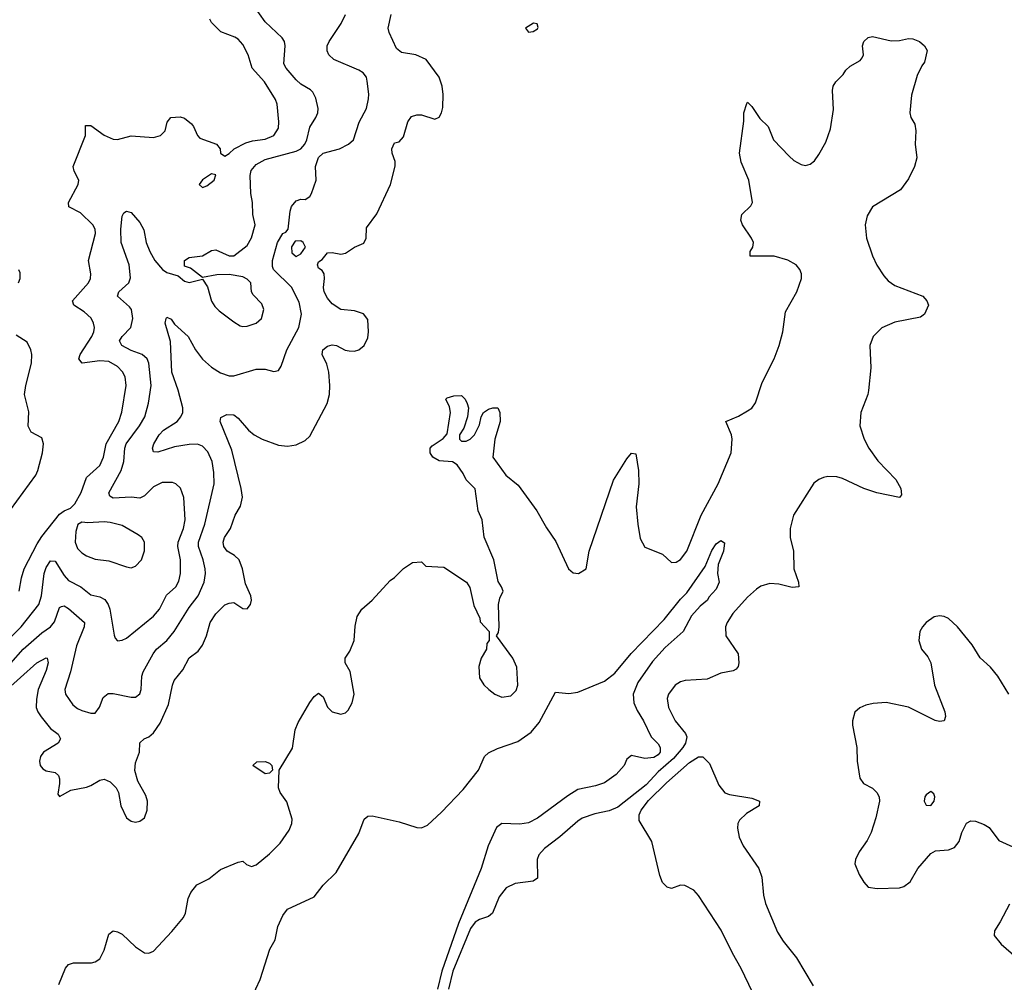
# Model space of a CAD drawing. Header units: inches. Extents: x 1550315 to 1685896, y 510706 to 640504.
# Tile 307 of 452: x 1641932 to 1646340, y 592980 to 597287. Entities that reach past the tile are written whole.
import ezdxf

# ---------------------------------------------------------------- set-up
doc = ezdxf.new("R2010")
doc.units = ezdxf.units.IN
doc.header["$MEASUREMENT"] = 0
doc.layers.add('B6549', color=7, linetype='Continuous')

msp = doc.modelspace()

# ---------------------------------------------------------------- linework, layer by layer
at = {"layer": 'B6549', "color": 5}
for points, elevation in [([(1641810, 594441.7), (1641937.9, 594570), (1642017.9, 594670), (1642028.5, 594710), (1642040.9, 594810), (1642050, 594835.8), (1642070, 594865.8), (1642090, 594864), (1642130, 594800.6), (1642150, 594777.8), (1642205.8, 594750), (1642250, 594713.5), (1642290, 594704.4), (1642312.3, 594692.3), (1642327.7, 594670), (1642334.5, 594650), (1642353.8, 594533.8), (1642359.3, 594519.3), (1642370, 594508.2), (1642390, 594510.4), (1642410, 594520.3), (1642530, 594618.9), (1642557.3, 594650), (1642588.3, 594711.7), (1642630, 594750.2), (1642644.6, 594775.4), (1642651.6, 594810), (1642652, 594870), (1642640.1, 594930), (1642641.6, 594950), (1642665, 595010), (1642672, 595050), (1642666.2, 595150), (1642651.7, 595191.7), (1642630.6, 595210.6), (1642615.8, 595215.8), (1642570, 595217.2), (1642530, 595197.8), (1642490, 595157.6), (1642470, 595146.5), (1642430, 595151), (1642350, 595146.6), (1642335.7, 595155.7), (1642330.8, 595170), (1642385.7, 595270), (1642397.4, 595310), (1642402.5, 595370), (1642408.8, 595390), (1642468.6, 595470), (1642492.1, 595510), (1642508.6, 595571.4), (1642519.6, 595650), (1642509.9, 595749.9), (1642502.2, 595770), (1642480.5, 595790), (1642430, 595807), (1642388.9, 595830), (1642378.2, 595850), (1642390.7, 595870), (1642429.8, 595910), (1642438.5, 595950), (1642431.8, 595990), (1642423.1, 596003.1), (1642369.7, 596050), (1642376, 596070), (1642420.3, 596110), (1642427.3, 596132.7), (1642422.3, 596190), (1642386.5, 596290), (1642383.9, 596350), (1642391, 596409), (1642397.2, 596422.8), (1642409.7, 596430.3), (1642430, 596424.9), (1642470, 596380.3), (1642487.4, 596347.4), (1642497.8, 596290), (1642513.6, 596250), (1642537, 596210), (1642570.8, 596170), (1642590, 596156.6), (1642641.1, 596141.1), (1642670, 596118), (1642690, 596111.5), (1642750, 596126), (1642772.3, 596092.3), (1642790, 596028.2), (1642804.8, 596004.8), (1642825.1, 595985.1), (1642890, 595934.9), (1642918.3, 595918.3), (1642930, 595914.4), (1642950, 595916.5), (1642990, 595928.9), (1643014, 595950), (1643024, 595990), (1643015.8, 596015.8), (1642976.4, 596056.4), (1642969.8, 596070), (1642965.7, 596110), (1642950, 596125.7), (1642930, 596136.6), (1642870, 596147.6), (1642814.1, 596145.9), (1642750, 596134), (1642696.1, 596176.1), (1642670, 596185.1), (1642669.8, 596210.2), (1642690, 596224), (1642750, 596230.6), (1642790, 596254), (1642810, 596257.3), (1642870, 596230.7), (1642890, 596230.7), (1642950, 596277.1), (1642970, 596310.8), (1642986, 596370), (1642975.2, 596415.2), (1642973.1, 596470), (1642965.7, 596510), (1642963.7, 596590), (1642968, 596612), (1642990, 596639.1), (1643030, 596662.5), (1643170, 596699.2), (1643190.7, 596709.3), (1643208.2, 596730), (1643217.7, 596750), (1643230, 596806), (1643257.2, 596850), (1643265.6, 596870), (1643267.7, 596890), (1643256.9, 596936.9), (1643243.5, 596963.5), (1643233.7, 596973.7), (1643190, 596999), (1643170, 597017.7), (1643124.5, 597070), (1643113.7, 597090), (1643119.7, 597170), (1643116.9, 597190), (1643106.8, 597206.8), (1643030, 597277.3), (1642980.4, 597350)], 560), ([(1641861.9, 594278.1), (1642008.4, 594410), (1642050, 594432.2), (1642054.4, 594430), (1642059.4, 594410), (1642050, 594375.8), (1642014.9, 594290), (1642006.9, 594246.9), (1642006, 594210), (1642012.7, 594190), (1642027.5, 594167.5), (1642070, 594116.3), (1642103.6, 594090), (1642114.3, 594070), (1642104, 594050), (1642038, 594010), (1642024, 593990), (1642020.3, 593970), (1642023.6, 593950), (1642034.5, 593934.5), (1642050, 593926.5), (1642090, 593919.1), (1642104.8, 593904.8), (1642110.2, 593890), (1642110.3, 593869.7), (1642102, 593822), (1642110, 593811.3), (1642160.9, 593839.1), (1642230, 593852.9), (1642250, 593860.3), (1642290, 593885.2), (1642310, 593889.1), (1642336.7, 593876.7), (1642363.1, 593850), (1642373.4, 593830), (1642383.8, 593770), (1642410, 593716.4), (1642430, 593701.3), (1642450, 593696.4), (1642470, 593700.4), (1642490, 593716.3), (1642503, 593750), (1642503.5, 593790), (1642496.3, 593816.3), (1642460.5, 593880.5), (1642447.7, 593927.7), (1642450, 593962.8), (1642467.8, 594010), (1642470, 594051.3), (1642488.7, 594070), (1642510, 594078), (1642530, 594095.8), (1642561.1, 594138.9), (1642597.5, 594222.5), (1642615.3, 594310), (1642623.2, 594330), (1642661.3, 594378.7), (1642690, 594431.5), (1642730, 594462), (1642750, 594489), (1642767.2, 594530), (1642784.1, 594590), (1642810, 594629.1), (1642850, 594668.9), (1642870, 594676.9), (1642890, 594678.9), (1642930, 594652.4), (1642950, 594650.6), (1642965.1, 594670), (1642969.6, 594690), (1642966, 594710), (1642942.9, 594762.9), (1642929, 594830), (1642913.7, 594870), (1642892.9, 594890), (1642860.3, 594910), (1642845.4, 594930), (1642843.2, 594950), (1642849.1, 594970), (1642875.9, 595010), (1642895.8, 595070), (1642920.3, 595110), (1642929.1, 595150.9), (1642923.6, 595190), (1642881.3, 595361.3), (1642829.7, 595490), (1642831.9, 595508.1), (1642858.7, 595521.3), (1642890, 595518.7), (1642910, 595504.9), (1642956, 595450), (1642980.7, 595430), (1643017.8, 595410), (1643090, 595383.7), (1643130, 595378.6), (1643170, 595384.5), (1643210, 595404), (1643230, 595424.2), (1643307.6, 595570), (1643318.1, 595610), (1643320.5, 595650), (1643316.2, 595710), (1643306.1, 595746.1), (1643286.2, 595790), (1643288.4, 595810), (1643310, 595826.9), (1643330, 595832.3), (1643350, 595830.2), (1643389.4, 595809.4), (1643406.1, 595806.1), (1643430, 595804.5), (1643450, 595810.2), (1643473.8, 595830), (1643490, 595863.8), (1643493.6, 595890), (1643490, 595946), (1643470.6, 595970.6), (1643430, 595985.4), (1643370, 595990.9), (1643330, 596016), (1643310, 596041.1), (1643294.8, 596070), (1643291.1, 596088.9), (1643296.9, 596130), (1643294.5, 596150), (1643285.8, 596165.8), (1643270, 596176), (1643264.4, 596190), (1643270, 596204), (1643286.2, 596213.8), (1643310, 596244.7), (1643330, 596246), (1643370, 596239), (1643390, 596243.2), (1643429.8, 596270.2), (1643472.6, 596287.4), (1643482.9, 596310), (1643483.6, 596356.4), (1643530, 596418.8), (1643591.6, 596550), (1643612.5, 596632.5), (1643612.9, 596652.9), (1643599, 596690), (1643597.2, 596710), (1643610, 596736), (1643630, 596741), (1643650, 596762.8), (1643669.8, 596830.2), (1643686.3, 596853.7), (1643710, 596861.8), (1643730, 596862.4), (1643790, 596842.4), (1643810, 596850.7), (1643819.7, 596870), (1643825.4, 596894.6), (1643827.7, 596952.3), (1643822.6, 596990), (1643808.9, 597030), (1643750.8, 597110), (1643705.6, 597130), (1643641, 597141), (1643618, 597158), (1643585.2, 597230), (1643581.4, 597250), (1643594, 597310)], 520), ([(1641892.6, 594407.4), (1641946.4, 594470), (1642030, 594544.3), (1642070, 594570.1), (1642087.6, 594592.4), (1642110, 594656.5), (1642118.4, 594661.6), (1642130, 594664.6), (1642150, 594652.8), (1642222.2, 594590), (1642220.7, 594570), (1642185.9, 594485.9), (1642159.5, 594370), (1642133.8, 594290), (1642136.9, 594270), (1642170, 594221.5), (1642190, 594205.2), (1642210, 594196.2), (1642250, 594184.2), (1642270, 594184.4), (1642288.8, 594211.2), (1642305.4, 594254.6), (1642327.8, 594272.2), (1642350, 594272), (1642430, 594255.2), (1642450, 594256.5), (1642468.9, 594271.1), (1642475.3, 594290), (1642478.4, 594350), (1642483.9, 594370), (1642528.5, 594450), (1642544.1, 594470), (1642590, 594510.1), (1642623.8, 594550), (1642690, 594656.5), (1642730.6, 594709.4), (1642757.9, 594770), (1642763.4, 594810), (1642761.2, 594830), (1642753, 594870), (1642732.4, 594930), (1642732.2, 594950), (1642759.9, 595030), (1642801.7, 595210), (1642801.3, 595261.3), (1642793.7, 595310), (1642774.3, 595354.3), (1642750, 595379.4), (1642728, 595388), (1642690, 595387.2), (1642624.2, 595375.8), (1642550, 595352.9), (1642530, 595353.2), (1642526.3, 595370), (1642532.4, 595390), (1642556.1, 595430), (1642574.8, 595450), (1642635.9, 595490), (1642653.6, 595510), (1642661.6, 595530), (1642661.5, 595550), (1642641.2, 595630), (1642613.2, 595710), (1642607.3, 595847.3), (1642583.5, 595930), (1642586.9, 595950), (1642590, 595956.3), (1642610, 595947.7), (1642624.5, 595924.4), (1642685.2, 595870), (1642719.1, 595810), (1642750, 595768.4), (1642790, 595731.9), (1642830, 595706.7), (1642870, 595694.5), (1642890, 595694.3), (1642990, 595723.5), (1643030, 595723.8), (1643070, 595713.1), (1643090, 595718.4), (1643102.4, 595737.6), (1643127.3, 595810), (1643182, 595910), (1643193.4, 595970), (1643183.2, 596023.2), (1643148, 596090), (1643067.6, 596170), (1643063.1, 596183.1), (1643062.9, 596210), (1643086, 596290), (1643110, 596330.4), (1643123.3, 596336.7), (1643134, 596350), (1643142, 596430), (1643148.7, 596451.3), (1643170, 596476.3), (1643190, 596484.3), (1643210, 596483.5), (1643230, 596495.8), (1643238.4, 596510), (1643259.5, 596570), (1643255.4, 596630), (1643269.7, 596670.3), (1643290, 596690.1), (1643363.7, 596710), (1643403.2, 596730), (1643426, 596750), (1643451.7, 596828.3), (1643484.4, 596890), (1643493.1, 596933.1), (1643494.8, 596954.8), (1643487.7, 597012.3), (1643483.9, 597030), (1643470, 597049.8), (1643450, 597062.2), (1643338, 597110), (1643316.2, 597130), (1643308.5, 597148.5), (1643308.7, 597170), (1643317.2, 597190), (1643370.8, 597270), (1643389.8, 597310.2)], 540), ([(1641929.3, 594730.7), (1641939.6, 594790), (1641952.3, 594830), (1642010, 594942.7), (1642030, 594974.8), (1642110, 595074.4), (1642130, 595090.2), (1642158.4, 595101.6), (1642178.8, 595121.2), (1642207.5, 595172.5), (1642230, 595239.1), (1642290, 595292.3), (1642306.7, 595330), (1642318, 595390), (1642375, 595490), (1642388.4, 595531.6), (1642407.9, 595650), (1642403.1, 595690), (1642392, 595712), (1642370, 595735.2), (1642330, 595757.8), (1642290, 595761.1), (1642210.7, 595750.7), (1642197, 595770), (1642202.6, 595790), (1642254, 595870), (1642263.9, 595890), (1642266.6, 595910), (1642262.6, 595930), (1642251.3, 595951.3), (1642220.6, 595980.6), (1642173.8, 596010), (1642168.1, 596030), (1642239.8, 596110), (1642248.1, 596130), (1642249.8, 596150), (1642239.8, 596210), (1642271.3, 596331.3), (1642269.8, 596350), (1642259.7, 596370), (1642203.6, 596423.6), (1642151.6, 596450), (1642149.8, 596469.8), (1642193.8, 596550), (1642196.5, 596570), (1642175.4, 596610), (1642171.3, 596630), (1642225.8, 596770), (1642226.6, 596813.4), (1642250, 596814), (1642310, 596770.3), (1642350, 596753.4), (1642370, 596751.6), (1642430, 596768.3), (1642530, 596759.6), (1642562, 596770), (1642582.9, 596790), (1642591.8, 596828.2), (1642608.7, 596850), (1642650, 596852.4), (1642670, 596846.4), (1642701, 596821), (1642710.3, 596810), (1642727.2, 596770), (1642738, 596758), (1642812.9, 596730), (1642829.1, 596710), (1642830.7, 596690), (1642850, 596677.1), (1642870, 596688.8), (1642891.5, 596710), (1642943.5, 596736.5), (1642973.9, 596746.1), (1643030, 596752.8), (1643069.7, 596770), (1643090, 596802), (1643092, 596830), (1643083.8, 596910), (1643077.1, 596930), (1643027.8, 597010), (1642971.7, 597070), (1642955, 597130), (1642930, 597176.9), (1642910, 597200.3), (1642894.7, 597210), (1642832.8, 597232.8), (1642790, 597274.7), (1642782.6, 597290)], 580), ([(1642106.6, 592970), (1642136.3, 593043.7), (1642150, 593060.4), (1642172.2, 593067.7), (1642252.5, 593067.5), (1642270, 593072.2), (1642290, 593085.5), (1642310, 593124), (1642330, 593196), (1642349.5, 593210.5), (1642370, 593206.4), (1642390, 593194.9), (1642450, 593138.5), (1642490, 593112.2), (1642510, 593110.4), (1642530, 593119.3), (1642613.4, 593206.6), (1642665.6, 593270), (1642673.5, 593290), (1642685.5, 593354.5), (1642698.2, 593381.9), (1642723.9, 593416.1), (1642777.7, 593442.3), (1642830, 593484.6), (1642910, 593517.1), (1642930, 593522.8), (1642947, 593507), (1642970, 593498.7), (1642990, 593506), (1643050, 593554.3), (1643097.3, 593602.7), (1643138.6, 593661.4), (1643149.7, 593690), (1643151.9, 593710), (1643127.9, 593787.9), (1643097.7, 593830), (1643089.7, 593850), (1643093.8, 593930), (1643152.5, 594027.5), (1643165.3, 594110), (1643177.7, 594142.3), (1643230, 594231.8), (1643250, 594258.4), (1643270, 594274), (1643290, 594258), (1643310, 594211.3), (1643330, 594190.8), (1643370, 594180.5), (1643390, 594186), (1643402, 594198), (1643419.6, 594230), (1643429.6, 594270), (1643411.1, 594371.1), (1643389.2, 594410), (1643388.7, 594430), (1643410, 594462), (1643429, 594510), (1643433.6, 594573.6), (1643442.5, 594617.5), (1643464, 594650), (1643509, 594690), (1643590, 594778), (1643610, 594791.3), (1643650, 594831.3), (1643690, 594858), (1643730, 594862), (1643750, 594842), (1643830, 594838), (1643931.3, 594770), (1643946.4, 594746.4), (1643965.4, 594665.4), (1643992, 594610), (1643992.7, 594592.7), (1644034, 594550), (1644034, 594510), (1644023.6, 594496.4), (1644022, 594470), (1643998, 594430), (1643987.1, 594392.9), (1643990, 594342), (1644010, 594311.3), (1644031.3, 594290), (1644058, 594270), (1644090, 594256.3), (1644130, 594262), (1644153.8, 594286.2), (1644161.2, 594310), (1644157.2, 594390), (1644139, 594430), (1644066, 594530), (1644074.6, 594545.4), (1644078, 594570), (1644075.3, 594670), (1644081.2, 594698.8), (1644096, 594730), (1644089.2, 594750), (1644073.5, 594773.5), (1644053.7, 594870), (1644011.5, 594971.5), (1644002.2, 595050), (1643984.7, 595090), (1643970, 595188), (1643930, 595228), (1643917.5, 595257.5), (1643890, 595295.1), (1643869.5, 595309.5), (1643810, 595313.6), (1643781.2, 595330), (1643769.4, 595350), (1643769.3, 595370), (1643778.9, 595381.1), (1643827.2, 595412.7), (1643845.1, 595434.9), (1643859.7, 595530), (1643855.2, 595555.2), (1643839, 595590), (1643845.1, 595594.9), (1643875.9, 595604.1), (1643910, 595605.5), (1643925.5, 595590), (1643935.5, 595570), (1643940.7, 595550), (1643936, 595510), (1643919.9, 595460.1), (1643901, 595430), (1643901, 595410), (1643910, 595401), (1643930, 595401), (1643948, 595410), (1643968, 595430), (1643990, 595474), (1643998, 595510), (1644008, 595530), (1644030, 595544.7), (1644050, 595551.3), (1644072, 595550), (1644081, 595530), (1644082, 595490), (1644058.7, 595410), (1644050.3, 595330), (1644108.7, 595250), (1644163.9, 595203.9), (1644246.8, 595090), (1644290, 595013.1), (1644332, 594952), (1644389, 594830), (1644410, 594812), (1644432.7, 594810), (1644468, 594830), (1644480.9, 594910), (1644590, 595227.7), (1644650, 595323), (1644670, 595347.3), (1644690, 595344.7), (1644702.2, 595270), (1644703.2, 595210), (1644692, 595108), (1644698.8, 595030), (1644710, 594966), (1644730, 594926.8), (1644810, 594896), (1644850, 594858.8), (1644870, 594859.5), (1644890, 594871.5), (1644918, 594910), (1644981.9, 595070), (1645058.2, 595210), (1645116.5, 595350), (1645121, 595410), (1645118.2, 595430), (1645092.7, 595490), (1645150, 595513.1), (1645190, 595536.5), (1645210, 595549), (1645226.4, 595573.6), (1645256.1, 595663.9), (1645309.4, 595770), (1645332, 595830), (1645348.7, 595890), (1645360.4, 595979.6), (1645410.9, 596070), (1645432.2, 596130), (1645431, 596150), (1645423.6, 596170), (1645407.3, 596190), (1645370, 596212), (1645310, 596229.6), (1645202, 596230), (1645201.2, 596250), (1645213.2, 596270), (1645216.2, 596290), (1645208, 596310), (1645168.2, 596370), (1645160.5, 596390), (1645164.2, 596415.8), (1645205.3, 596454.7), (1645212.1, 596470), (1645196.2, 596570), (1645161.8, 596650), (1645154.2, 596690), (1645173, 596833), (1645174, 596870), (1645187, 596913), (1645190, 596918), (1645210, 596898.8), (1645245.1, 596845.1), (1645282, 596810), (1645306, 596750), (1645376.5, 596676.5), (1645397.5, 596657.5), (1645430, 596639.5), (1645450, 596635.3), (1645470, 596640.3), (1645490, 596655.3), (1645510, 596684.9), (1645540, 596740), (1645561.1, 596798.9), (1645575.1, 596884.9), (1645569.8, 596970), (1645572.8, 596990), (1645585.7, 597010), (1645618, 597042), (1645630, 597062), (1645650, 597079.1), (1645694.5, 597105.5), (1645703.7, 597116.3), (1645709.3, 597130), (1645705.1, 597170), (1645710, 597190.4), (1645730, 597208.2), (1645750, 597212.1), (1645832.4, 597192.4), (1645870, 597194), (1645910, 597203.4), (1645930, 597202.3), (1645960.6, 597190), (1645982.9, 597170), (1645994.8, 597150), (1645982.4, 597097.6), (1645970, 597081.2), (1645950, 597038), (1645924.3, 596950), (1645916.9, 596870), (1645920.9, 596850), (1645939.3, 596819.3), (1645943.2, 596790), (1645940.8, 596730), (1645948, 596670), (1645938.1, 596630), (1645910, 596575.1), (1645874.5, 596525.5), (1645750, 596449.8), (1645725.1, 596410), (1645717.3, 596370), (1645723, 596310), (1645750.1, 596230.1), (1645768.6, 596188.6), (1645800.7, 596140.7), (1645819.4, 596119.4), (1645850, 596097.7), (1645975.5, 596050), (1645993.4, 596030), (1646000.7, 596010), (1645983, 595970), (1645963.8, 595956.2), (1645850, 595934.3), (1645791.9, 595908.1), (1645752.4, 595870), (1645737.5, 595830), (1645741.9, 595730), (1645731.6, 595628.4), (1645728.9, 595610), (1645696.9, 595530), (1645692.8, 595470), (1645712.3, 595410), (1645733, 595370), (1645773.3, 595313.3), (1645853.8, 595230), (1645875.8, 595190), (1645878.7, 595161.3), (1645870, 595149.6), (1645769.3, 595170), (1645710, 595189.1), (1645614.8, 595234.8), (1645590, 595241.5), (1645550, 595243.5), (1645530, 595238.8), (1645509.4, 595230.6), (1645486.6, 595213.4), (1645396.2, 595070), (1645380.9, 595010), (1645380.6, 594970), (1645396.3, 594910), (1645397.2, 594830), (1645418.5, 594770), (1645419.1, 594750), (1645390, 594746.1), (1645330, 594762), (1645290, 594764.3), (1645250, 594752.7), (1645230, 594739), (1645190, 594703.2), (1645125, 594630), (1645098.2, 594590), (1645091.2, 594570), (1645093.4, 594530), (1645148.5, 594450), (1645151.7, 594410), (1645147.5, 594392.5), (1645138.9, 594381.1), (1645126.5, 594373.5), (1645070, 594363.2), (1645010, 594335.9), (1644910.2, 594329.8), (1644890, 594324), (1644866.7, 594310), (1644836.9, 594270), (1644830.2, 594249.8), (1644835.5, 594210), (1644866.5, 594150), (1644912.7, 594092.7), (1644917.7, 594077.7), (1644912.4, 594050), (1644900.3, 594030), (1644859.1, 593980.9), (1644790, 593921.6), (1644736.4, 593863.6), (1644610, 593763.4), (1644570, 593747.5), (1644506.6, 593733.4), (1644450, 593714.5), (1644430, 593701.8), (1644350, 593630.6), (1644280.6, 593579.4), (1644256.2, 593550), (1644248.3, 593530), (1644250, 593445.6), (1644230, 593432), (1644150, 593421.5), (1644110, 593402), (1644078, 593362), (1644049, 593290), (1644030, 593274.8), (1643990, 593261.1), (1643971.2, 593248.8), (1643950, 593221.1), (1643870.5, 593030.5), (1643851.3, 592948.7)], 480), ([(1641925.6, 596110), (1641933.3, 596130), (1641934.3, 596154.3), (1641927.6, 596167.6)], 620), ([(1641890, 595093.8), (1642003.4, 595250), (1642012.7, 595270), (1642033.3, 595350), (1642038.5, 595390), (1642030, 595416.9), (1641982.3, 595442.3), (1641969.2, 595469.2), (1641972.4, 595532.4), (1641953.6, 595610), (1641959, 595650), (1641984.9, 595750), (1641986.3, 595790), (1641982, 595810), (1641964.8, 595844.8), (1641915.6, 595875.6)], 620), ([(1642969.1, 592909.1), (1643008.1, 592991.9), (1643051.5, 593128.5), (1643076, 593170), (1643087, 593230), (1643110, 593278.8), (1643130, 593306.8), (1643250, 593363), (1643290, 593414.8), (1643348.4, 593471.6), (1643450, 593646.4), (1643473.5, 593710), (1643490, 593723.2), (1643510, 593725.5), (1643630, 593698.2), (1643710, 593672.9), (1643730, 593670.9), (1643757, 593683), (1643819.3, 593740.7), (1643916.5, 593843.5), (1643985.2, 593930), (1644013.2, 593990), (1644030, 594007.3), (1644070, 594026.2), (1644161.9, 594058.1), (1644221, 594099), (1644257, 594143), (1644330, 594278.8), (1644390, 594272.2), (1644430, 594278.7), (1644550, 594328), (1644596.7, 594363.4), (1644668.8, 594451.2), (1644817.2, 594602.8), (1644890, 594694.4), (1644917.6, 594722.4), (1645000.1, 594839.9), (1645030, 594912.2), (1645050, 594942), (1645070, 594957.3), (1645086.4, 594946.4), (1645083, 594910), (1645059.1, 594850), (1645056, 594810), (1645062.8, 594770), (1645050, 594739), (1645017, 594703), (1645010.4, 594690), (1644977.5, 594662.5), (1644939.9, 594620.1), (1644901.3, 594550), (1644821.2, 594478.8), (1644764, 594416), (1644698.9, 594321), (1644677.6, 594270), (1644680.7, 594230), (1644696.6, 594196.6), (1644724.7, 594150), (1644758.7, 594078.7), (1644790, 594047.3), (1644798.7, 594030), (1644798.4, 594010), (1644790, 593998), (1644770, 593986), (1644730, 593982), (1644670, 593995.3), (1644650, 593978), (1644638, 593950), (1644602, 593910), (1644550, 593873.1), (1644510, 593859.4), (1644430, 593843.2), (1644385.2, 593814.8), (1644250, 593714.5), (1644210, 593694), (1644170, 593688), (1644090, 593690.8), (1644066.7, 593673.3), (1644029.2, 593590), (1643998, 593490), (1643896.5, 593243.5), (1643821.3, 593030), (1643801.6, 592950)], 460), ([(1646359.9, 594270), (1646310.5, 594350), (1646278.4, 594390), (1646232.2, 594432.2), (1646196.1, 594490), (1646130, 594571.2), (1646090, 594608), (1646070, 594616.3), (1646050, 594619.7), (1646025.3, 594614.8), (1645990.5, 594590), (1645972.7, 594570), (1645961.6, 594550), (1645956.4, 594510), (1645968.7, 594470), (1645996.6, 594436.6), (1646010.2, 594410), (1646027.5, 594310), (1646074, 594190), (1646077, 594170), (1646070.3, 594149.7), (1646050, 594146.6), (1646030, 594151.1), (1645910.9, 594210.9), (1645810, 594231.5), (1645752.4, 594227.6), (1645720.3, 594219.7), (1645692.3, 594207.7), (1645670, 594188.7), (1645660.4, 594150), (1645660.3, 594130), (1645679.6, 594030), (1645680.8, 593970), (1645692.8, 593892.8), (1645709.1, 593869.1), (1645750, 593848.1), (1645769.1, 593830), (1645779.1, 593810), (1645781.1, 593790), (1645764.3, 593715.7), (1645743.2, 593650), (1645725.8, 593614.2), (1645690, 593563.6), (1645674, 593530), (1645670.3, 593510), (1645690, 593462), (1645710, 593427.7), (1645730, 593406.4), (1645770, 593399.5), (1645870, 593402), (1645890, 593408.7), (1645917.6, 593430), (1645952.4, 593490), (1646010, 593556.5), (1646031.6, 593568.4), (1646090, 593572.6), (1646117.1, 593582.9), (1646137.7, 593610), (1646150, 593650.7), (1646170, 593692.4), (1646190, 593703.1), (1646210, 593701.1), (1646250, 593685.7), (1646272.1, 593672.1), (1646315.2, 593615.2), (1646410, 593571.6)], 520), ([(1645262.7, 592830), (1645161.9, 593041.9), (1645122.2, 593110), (1645072.7, 593212.7), (1644970, 593368.5), (1644950, 593391.7), (1644910, 593413.7), (1644890, 593414.3), (1644850, 593400.5), (1644830, 593405.1), (1644810, 593427), (1644797.7, 593457.7), (1644761, 593610), (1644704.3, 593704.3), (1644704.6, 593730), (1644713.3, 593750), (1644746.6, 593793.4), (1644826.8, 593873.2), (1644930, 593963.7), (1644970, 593989.6), (1644990, 593989.4), (1645019.7, 593959.7), (1645061.9, 593861.9), (1645088.2, 593828.2), (1645110, 593819.7), (1645210, 593803.8), (1645243.1, 593790), (1645242.6, 593770), (1645184.9, 593735.1), (1645154.3, 593705.7), (1645146.7, 593690), (1645144.6, 593670), (1645153.1, 593630), (1645170.8, 593590), (1645240.7, 593490), (1645254.2, 593450), (1645261.2, 593370), (1645270, 593332.2), (1645323.8, 593203.8), (1645350, 593163.6), (1645409.1, 593090), (1645484.6, 592964.6)], 480), ([(1646362.6, 593330), (1646321.5, 593250), (1646295.3, 593210), (1646293.7, 593190), (1646325.3, 593150), (1646450, 593043)], 520)]:
    msp.add_lwpolyline(points, dxfattribs=dict(at, elevation=elevation))
for points, elevation in [([(1644232.1, 597272.1), (1644196, 597250), (1644210, 597231.3), (1644230, 597234.8), (1644250, 597246.8), (1644253.2, 597253.2), (1644248.7, 597268.7)], 520), ([(1642790, 596597.6), (1642750, 596570.9), (1642735.3, 596550), (1642750, 596536.5), (1642770, 596543.9), (1642802.9, 596570), (1642810, 596594)], 580), ([(1643190, 596297.6), (1643164.2, 596295.8), (1643149.1, 596270.9), (1643150, 596244.9), (1643170, 596227.1), (1643190, 596239.7), (1643210.5, 596270), (1643201.3, 596290)], 540), ([(1642310, 595040.5), (1642236.3, 595036.3), (1642210, 595039.1), (1642191.3, 595028.7), (1642183, 594997), (1642179.3, 594950), (1642190, 594921.1), (1642210, 594901.2), (1642230, 594888.6), (1642270, 594873.5), (1642330, 594865.6), (1642410, 594838.7), (1642430, 594834.9), (1642450, 594841.6), (1642476.9, 594870), (1642489.7, 594910.3), (1642489.7, 594950), (1642478.7, 594970), (1642462.6, 594982.6), (1642390, 595023.7), (1642336.9, 595036.9)], 580), ([(1643030, 593913.3), (1642975.1, 593950), (1642993.6, 593966.4), (1643030, 593967.7), (1643050, 593960.3), (1643060.3, 593950), (1643063.7, 593930), (1643050, 593916.3)], 480), ([(1646010, 593833.2), (1645990, 593819), (1645984, 593810), (1645981, 593790), (1645990, 593772), (1646010, 593771), (1646025.2, 593790), (1646029, 593810), (1646024, 593824)], 540)]:
    msp.add_lwpolyline(points, close=True, dxfattribs=dict(at, elevation=elevation))

doc.saveas('drawing.dxf')
